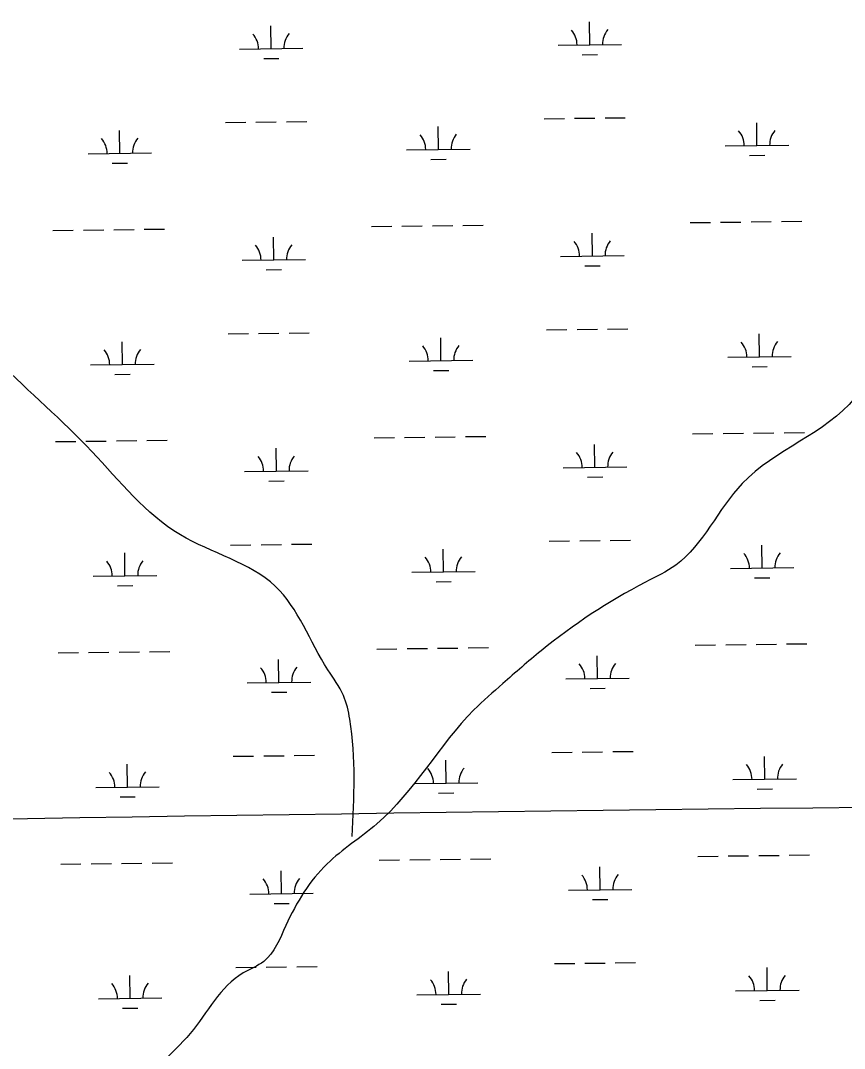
# Model space of a CAD drawing. Extents: x 3704301 to 3742427, y 506229 to 532009.
# Drawn here: x 3737201 to 3738499, y 523765 to 525384 of the extents above; entities that cross this region are included whole.
import ezdxf

# ---------------------------------------------------------------- set-up
doc = ezdxf.new("R2010")
doc.units = 0
for name, color, linetype in [('V-GRID-MAJR', 7, 'Continuous'), ('V-TOPO-SHOR', 7, 'Continuous'), ('V-WETL-SWMP', 7, 'Continuous')]:
    doc.layers.add(name, color=color, linetype=linetype)

msp = doc.modelspace()

# ---------------------------------------------------------------- linework, layer by layer
at = {"layer": 'V-GRID-MAJR'}
msp.add_spline([(3708427.129, 523767.243), (3713705.816, 523829.819), (3718984.494, 523893.163), (3724263.162, 523957.275), (3729541.821, 524022.155), (3734820.471, 524087.803), (3740099.111, 524154.218), (3740099.112, 524154.218)], degree=3, dxfattribs=at)
at = {"layer": 'V-TOPO-SHOR'}
for points in [[(3739633.645, 526676.676), (3739538.0969550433, 526548.8191312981), (3739517.9800857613, 526528.2045962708), (3739493.0828320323, 526482.0707253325), (3739422.922622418, 526389.5541505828), (3739418.764320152, 526313.1205592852), (3739363.380721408, 526261.5220134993), (3739352.273, 526193.309), (3739336.524, 526150.728), (3739295.522215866, 525980.62269382), (3739198.466, 525827.941), (3739114.9058498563, 525759.4518998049), (3739054.617450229, 525692.5168691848), (3739057.6580000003, 525640.0210000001), (3738989.188, 525497.486), (3738955.64, 525450.22), (3738769.5072684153, 525271.4741065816), (3738709.5299098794, 525179.0819482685), (3738664.826827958, 525086.8764146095), (3738615.1567369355, 524984.4258216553), (3738564.5130000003, 524878.848), (3738515.692138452, 524789.7074868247), (3738338.204, 524654.948), (3738233.744927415, 524526.5611241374), (3738185.74, 524499.402), (3738021.522468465, 524391.5713149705), (3737961.0474441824, 524339.9105609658), (3737915.72228008, 524298.6192826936), (3737762.714, 524119.05700000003), (3737684.5100000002, 524056.123), (3737619.433915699, 523958.91491227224), (3737584.478227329, 523902.47377382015), (3737552.241, 523884.24), (3737468.7440207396, 523789.0316229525), (3737423.4810648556, 523742.6489191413), (3737300.41, 523598.525), (3737169.21, 523466.20300000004), (3736998.393, 523307.01300000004), (3736804.638501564, 523129.1176692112), (3736729.262449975, 523046.72173732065), (3736532.8741416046, 522866.09572296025), (3736374.2090000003, 522688.406), (3736294.521, 522601.713), (3736210.572, 522526.768), (3736161.1603986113, 522489.9265974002)], [(3737723.699, 524099.32), (3737720.174, 524283.713), (3737710.231, 524321.14), (3737685.7120000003, 524361.61), (3737602.719201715, 524493.3901773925), (3737453.21, 524574.252), (3737313.77, 524705.528), (3737167.219, 524846.633), (3737040.6780000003, 524978.511), (3736722.8680000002, 525258.227), (3736644.589, 525338.662), (3736612.98, 525378.156)]]:
    msp.add_spline(points, degree=3, dxfattribs=at)
at = {"layer": 'V-WETL-SWMP'}
for p, q in [((3738098.193358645, 525345.8647418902), (3738097.7535335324, 525381.8620548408)), ((3737596.322818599, 525339.7327504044), (3737595.8829934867, 525375.730063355)), ((3737546.3265503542, 525339.1218823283), (3737646.3190868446, 525340.3436184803)), ((3738048.1970904, 525345.2538738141), (3738148.1896268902, 525346.4756099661)), ((3737584.512240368, 525324.1562938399), (3737608.5104491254, 525324.4495105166)), ((3738086.3827804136, 525330.2882853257), (3738110.380989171, 525330.5815020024)), ((3737524.3305722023, 525223.4125142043), (3737556.328183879, 525223.8034697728)), ((3737572.326989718, 525223.9989475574), (3737604.324601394, 525224.3899031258)), ((3737620.3234072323, 525224.5853809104), (3737652.3210189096, 525224.9763364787)), ((3738026.201112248, 525229.5445056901), (3738058.198723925, 525229.9354612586)), ((3738074.1975297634, 525230.1309390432), (3738106.19514144, 525230.5218946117)), ((3738122.193947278, 525230.7173723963), (3738154.1915589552, 525231.1083279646)), ((3738361.587373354, 525187.208881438), (3738361.1475482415, 525223.2061943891)), ((3737357.8462932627, 525174.9448984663), (3737357.4064681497, 525210.9422114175)), ((3737859.7168333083, 525181.0768899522), (3737859.2770081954, 525217.0742029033)), ((3738311.591105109, 525186.5980133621), (3738411.5836415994, 525187.8197495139)), ((3737307.8500250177, 525174.3340303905), (3737407.842561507, 525175.5557665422)), ((3737809.7205650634, 525180.4660218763), (3737909.7131015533, 525181.687758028)), ((3738349.7767951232, 525171.6324248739), (3738373.7750038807, 525171.9256415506)), ((3737346.035715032, 525159.3684419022), (3737370.033923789, 525159.6616585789)), ((3737847.9062550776, 525165.500433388), (3737871.904463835, 525165.7936500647)), ((3737754.3477587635, 525059.7095003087), (3737786.3453704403, 525060.1004558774)), ((3737802.344176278, 525060.2959336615), (3737834.3417879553, 525060.6868892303)), ((3737850.3405937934, 525060.8823670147), (3737882.3382054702, 525061.2733225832)), ((3737898.337011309, 525061.4688003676), (3737930.334622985, 525061.8597559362)), ((3738256.218298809, 525065.8414917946), (3738288.2159104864, 525066.2324473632)), ((3738304.2147163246, 525066.4279251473), (3738336.212328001, 525066.8188807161)), ((3738352.2111338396, 525067.0143585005), (3738384.2087455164, 525067.405314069)), ((3738400.2075513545, 525067.6007918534), (3738432.205163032, 525067.991747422)), ((3737252.477218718, 525053.5775088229), (3737284.474830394, 525053.9684643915)), ((3737300.4736362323, 525054.1639421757), (3737332.4712479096, 525054.5548977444)), ((3737348.4700537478, 525054.7503755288), (3737380.4676654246, 525055.1413310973)), ((3737396.466471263, 525055.3368088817), (3737428.4640829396, 525055.7277644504)), ((3737600.3872302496, 525007.0825813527), (3737599.947405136, 525043.0798943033)), ((3738102.2577702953, 525013.2145728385), (3738101.817945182, 525049.2118857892)), ((3738052.26150205, 525012.6037047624), (3738152.25403854, 525013.8254409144)), ((3737550.390962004, 525006.4717132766), (3737650.383498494, 525007.6934494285)), ((3738090.447192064, 524997.6381162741), (3738114.4454008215, 524997.9313329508)), ((3737588.5766520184, 524991.5061247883), (3737612.5748607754, 524991.799341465)), ((3738030.2655238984, 524896.8943366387), (3738062.2631355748, 524897.2852922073)), ((3738078.261941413, 524897.4807699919), (3738110.25955309, 524897.8717255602)), ((3738126.2583589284, 524898.0672033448), (3738158.255970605, 524898.4581589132)), ((3737528.3949838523, 524890.7623451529), (3737560.392595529, 524891.1533007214)), ((3737576.3914013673, 524891.348778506), (3737608.3890130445, 524891.7397340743)), ((3737624.3878188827, 524891.935211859), (3737656.385430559, 524892.3261674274)), ((3737863.781244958, 524848.4267209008), (3737863.341419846, 524884.4240338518)), ((3738365.6517850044, 524854.5587123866), (3738365.2119598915, 524890.5560253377)), ((3737361.910704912, 524842.294729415), (3737361.4708798, 524878.292042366)), ((3737813.7849767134, 524847.815852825), (3737913.777513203, 524849.0375889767)), ((3738315.6555167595, 524853.9478443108), (3738415.6480532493, 524855.1695804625)), ((3737311.9144366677, 524841.6838613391), (3737411.9069731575, 524842.9055974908)), ((3737851.970666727, 524832.8502643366), (3737875.9688754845, 524833.1434810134)), ((3738353.8412067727, 524838.9822558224), (3738377.83941553, 524839.2754724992)), ((3737350.1001266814, 524826.7182728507), (3737374.098335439, 524827.0114895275)), ((3738308.2791279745, 524733.7777560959), (3738340.276739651, 524734.1687116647)), ((3738356.2755454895, 524734.3641894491), (3738388.273157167, 524734.7551450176)), ((3738404.2719630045, 524734.950622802), (3738436.2695746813, 524735.3415783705)), ((3737256.5416303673, 524720.9273397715), (3737288.5392420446, 524721.31829534)), ((3737304.5380478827, 524721.5137731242), (3737336.5356595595, 524721.9047286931)), ((3737352.5344653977, 524722.1002064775), (3737384.5320770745, 524722.491162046)), ((3737400.5308829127, 524722.6866398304), (3737432.52849459, 524723.0775953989)), ((3737758.412170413, 524727.0593312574), (3737790.40978209, 524727.4502868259)), ((3737806.4085879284, 524727.64576461), (3737838.406199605, 524728.0367201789)), ((3737854.405005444, 524728.2321979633), (3737886.40261712, 524728.6231535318)), ((3737902.4014229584, 524728.8186313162), (3737934.3990346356, 524729.2095868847)), ((3738260.2827104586, 524733.1913227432), (3738292.280322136, 524733.5822783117)), ((3737604.451641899, 524674.4324123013), (3737604.011816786, 524710.429725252)), ((3738106.3221819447, 524680.5644037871), (3738105.8823568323, 524716.5617167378)), ((3737554.4553736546, 524673.8215442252), (3737654.4479101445, 524675.0432803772)), ((3738056.3259137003, 524679.953535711), (3738156.31845019, 524681.175271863)), ((3737592.6410636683, 524658.855955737), (3737616.639272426, 524659.1491724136)), ((3738094.511603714, 524664.9879472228), (3738118.5098124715, 524665.2811638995)), ((3737532.459395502, 524558.1121761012), (3737564.4570071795, 524558.5031316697)), ((3737580.4558130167, 524558.6986094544), (3737612.453424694, 524559.0895650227)), ((3737628.4522305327, 524559.2850428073), (3737660.449842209, 524559.6759983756)), ((3738034.329935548, 524564.244167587), (3738066.327547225, 524564.6351231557)), ((3738082.326353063, 524564.8306009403), (3738114.3239647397, 524565.2215565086)), ((3738130.3227705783, 524565.4170342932), (3738162.3203822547, 524565.8079898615)), ((3738369.7161966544, 524521.9085433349), (3738369.276371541, 524557.9058562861)), ((3737365.9751165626, 524509.6445603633), (3737365.5352914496, 524545.6418733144)), ((3737867.845656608, 524515.7765518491), (3737867.4058314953, 524551.7738648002)), ((3737315.9788483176, 524509.0336922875), (3737415.9713848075, 524510.2554284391)), ((3737817.8493883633, 524515.1656837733), (3737917.8419248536, 524516.387419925)), ((3738319.7199284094, 524521.2976752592), (3738419.7124648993, 524522.5194114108)), ((3737354.1645383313, 524494.0681037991), (3737378.1627470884, 524494.3613204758)), ((3737856.035078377, 524500.200095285), (3737880.033287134, 524500.4933119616)), ((3738357.905618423, 524506.3320867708), (3738381.9038271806, 524506.6253034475)), ((3737762.476582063, 524394.4091622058), (3737794.47419374, 524394.8001177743)), ((3737810.4729995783, 524394.9955955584), (3737842.4706112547, 524395.3865511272)), ((3737858.4694170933, 524395.5820289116), (3737890.4670287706, 524395.9729844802)), ((3737906.465834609, 524396.1684622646), (3737938.463446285, 524396.5594178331)), ((3738264.347122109, 524400.5411536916), (3738296.344733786, 524400.9321092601)), ((3738312.3435396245, 524401.1275870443), (3738344.341151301, 524401.518542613)), ((3738360.339957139, 524401.7140203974), (3738392.3375688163, 524402.104975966)), ((3738408.336374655, 524402.3004537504), (3738440.3339863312, 524402.6914093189)), ((3737260.606042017, 524388.2771707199), (3737292.603653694, 524388.6681262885)), ((3737308.6024595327, 524388.8636040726), (3737340.600071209, 524389.2545596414)), ((3737356.5988770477, 524389.4500374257), (3737388.596488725, 524389.8409929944)), ((3737404.595294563, 524390.0364707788), (3737436.5929062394, 524390.4274263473)), ((3737608.516053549, 524341.7822432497), (3737608.0762284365, 524377.7795562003)), ((3738110.3865935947, 524347.9142347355), (3738109.946768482, 524383.9115476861)), ((3738060.3903253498, 524347.3033666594), (3738160.3828618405, 524348.5251028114)), ((3737558.519785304, 524341.1713751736), (3737658.5123217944, 524342.3931113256)), ((3738098.576015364, 524332.3377781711), (3738122.5742241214, 524332.6309948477)), ((3737596.7054753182, 524326.2057866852), (3737620.7036840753, 524326.4990033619)), ((3738038.394347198, 524231.59399853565), (3738070.3919588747, 524231.9849541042)), ((3738086.390764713, 524232.18043188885), (3738118.3883763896, 524232.57138745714)), ((3738134.3871822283, 524232.76686524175), (3738166.384793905, 524233.1578208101)), ((3737536.5238071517, 524225.4620070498), (3737568.521418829, 524225.85296261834)), ((3737584.520224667, 524226.048440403), (3737616.517836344, 524226.4393959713)), ((3737632.5166421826, 524226.6348737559), (3737664.514253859, 524227.02582932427)), ((3737871.910068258, 524183.1263827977), (3737871.4702431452, 524219.1236957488)), ((3738373.7806083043, 524189.25837428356), (3738373.3407831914, 524225.25568723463)), ((3737370.0395282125, 524176.9943913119), (3737369.599703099, 524212.99170426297)), ((3737821.9138000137, 524182.51551472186), (3737921.906336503, 524183.7372508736)), ((3738323.7843400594, 524188.6475062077), (3738423.776876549, 524189.8692423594)), ((3737320.043259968, 524176.383523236), (3737420.0357964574, 524177.60525938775)), ((3737860.099490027, 524167.54992623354), (3737884.0976987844, 524167.8431429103)), ((3738361.970030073, 524173.68191771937), (3738385.9682388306, 524173.9751343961)), ((3737358.2289499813, 524161.4179347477), (3737382.2271587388, 524161.71115142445)), ((3738412.4007863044, 524069.650284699), (3738444.398397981, 524070.0412402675)), ((3737264.670453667, 524055.62700166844), (3737296.668065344, 524056.017957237)), ((3737312.6668711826, 524056.21343502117), (3737344.6644828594, 524056.60439059)), ((3737360.663288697, 524056.79986837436), (3737392.6609003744, 524057.1908239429)), ((3737408.659706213, 524057.3863017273), (3737440.6573178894, 524057.77725729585)), ((3737766.540993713, 524061.7589931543), (3737798.5386053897, 524062.14994872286)), ((3737814.5374112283, 524062.345426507), (3737846.535022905, 524062.7363820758)), ((3737862.5338287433, 524062.9318598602), (3737894.53144042, 524063.3228154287)), ((3737910.5302462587, 524063.51829321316), (3737942.527857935, 524063.9092487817)), ((3738268.411533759, 524067.8909846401), (3738300.409145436, 524068.2819402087)), ((3738316.407951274, 524068.47741799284), (3738348.405562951, 524068.86837356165)), ((3738364.4043687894, 524069.063851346), (3738396.4019804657, 524069.45480691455)), ((3737612.580465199, 524009.1320741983), (3737612.140640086, 524045.1293871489)), ((3738114.4510052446, 524015.2640656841), (3738114.011180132, 524051.2613786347)), ((3737562.584196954, 524008.5212061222), (3737662.5767334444, 524009.7429422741)), ((3738064.4547369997, 524014.653197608), (3738164.44727349, 524015.8749337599)), ((3737600.7698869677, 523993.55561763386), (3737624.768095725, 523993.84883431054)), ((3738102.6404270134, 523999.6876091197), (3738126.638635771, 523999.9808257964)), ((3737540.5882188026, 523892.8118379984), (3737572.5858304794, 523893.202793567)), ((3737588.584636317, 523893.3982713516), (3737620.5822479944, 523893.7892269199)), ((3737636.5810538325, 523893.98470470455), (3737668.5786655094, 523894.37566027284)), ((3738042.4587588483, 523898.9438294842), (3738074.456370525, 523899.3347850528)), ((3738090.4551763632, 523899.5302628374), (3738122.45278804, 523899.9212184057)), ((3738138.451593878, 523900.1166961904), (3738170.449205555, 523900.5076517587)), ((3738377.8450199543, 523856.6082052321), (3738377.4051948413, 523892.60551818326)), ((3737374.1039398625, 523844.34422226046), (3737373.66411475, 523880.3415352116)), ((3737875.974479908, 523850.4762137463), (3737875.5346547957, 523886.47352669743)), ((3737324.1076716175, 523843.73335418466), (3737424.1002081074, 523844.9550903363)), ((3737825.978211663, 523849.8653456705), (3737925.9707481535, 523851.08708182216)), ((3738327.8487517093, 523855.9973371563), (3738427.8412881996, 523857.219073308)), ((3737362.2933616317, 523828.7677656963), (3737386.2915703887, 523829.060982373)), ((3737864.1639016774, 523834.8997571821), (3737888.1621104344, 523835.19297385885)), ((3738366.034441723, 523841.03174866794), (3738390.0326504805, 523841.3249653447))]:
    msp.add_line(p, q, dxfattribs=at)
for centre, radius, start, end in [((3738042.9487447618, 525345.6645867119), 35.24628790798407, 359.92820061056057, 41.4718589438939), ((3738153.426370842, 525347.0144325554), 35.246287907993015, 139.92819759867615, 181.47185593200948), ((3737541.0782047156, 525339.5325952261), 35.24628790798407, 359.92820061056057, 41.4718589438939), ((3737651.5558307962, 525340.8824410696), 35.246287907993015, 139.92819759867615, 181.47185593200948), ((3737804.4722194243, 525180.8767347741), 35.24628790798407, 359.92820061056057, 41.4718589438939), ((3737914.949845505, 525182.2265806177), 35.246287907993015, 139.92819759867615, 181.47185593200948), ((3738306.34275947, 525187.0087262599), 35.24628790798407, 359.92820061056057, 41.4718589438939), ((3738416.820385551, 525188.3585721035), 35.246287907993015, 139.92819759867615, 181.47185593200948), ((3737302.6016793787, 525174.7447432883), 35.24628790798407, 359.92820061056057, 41.4718589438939), ((3737413.0793054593, 525176.0945891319), 35.246287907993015, 139.92819759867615, 181.47185593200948), ((3737545.1426163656, 525006.8824261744), 35.24628790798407, 359.92820061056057, 41.4718589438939), ((3737655.620242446, 525008.232272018), 35.246287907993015, 139.92819759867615, 181.47185593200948), ((3738047.0131564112, 525013.0144176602), 35.24628790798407, 359.92820061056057, 41.4718589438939), ((3738157.490782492, 525014.3642635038), 35.246287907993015, 139.92819759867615, 181.47185593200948), ((3737306.666091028, 524842.0945742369), 35.24628790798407, 359.92820061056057, 41.4718589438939), ((3737417.143717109, 524843.4444200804), 35.246287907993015, 139.92819759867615, 181.47185593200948), ((3737808.536631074, 524848.2265657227), 35.24628790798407, 359.92820061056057, 41.4718589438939), ((3737919.014257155, 524849.5764115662), 35.246287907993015, 139.92819759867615, 181.47185593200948), ((3738310.40717112, 524854.3585572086), 35.24628790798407, 359.92820061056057, 41.4718589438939), ((3738420.884797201, 524855.7084030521), 35.246287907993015, 139.92819759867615, 181.47185593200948), ((3738051.077568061, 524680.3642486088), 35.24628790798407, 359.92820061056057, 41.4718589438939), ((3738161.555194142, 524681.7140944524), 35.246287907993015, 139.92819759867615, 181.47185593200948), ((3737549.207028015, 524674.232257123), 35.24628790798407, 359.92820061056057, 41.4718589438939), ((3737659.684654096, 524675.5821029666), 35.246287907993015, 139.92819759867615, 181.47185593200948), ((3737923.0786688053, 524516.9262425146), 35.246287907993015, 139.92819759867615, 181.47185593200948), ((3738314.47158277, 524521.708388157), 35.24628790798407, 359.92820061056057, 41.4718589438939), ((3738424.949208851, 524523.0582340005), 35.246287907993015, 139.92819759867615, 181.47185593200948), ((3737310.730502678, 524509.4444051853), 35.24628790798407, 359.92820061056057, 41.4718589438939), ((3737421.2081287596, 524510.7942510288), 35.246287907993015, 139.92819759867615, 181.47185593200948), ((3737812.6010427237, 524515.5763966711), 35.24628790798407, 359.92820061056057, 41.4718589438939), ((3737553.2714396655, 524341.5820880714), 35.24628790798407, 359.92820061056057, 41.4718589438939), ((3737663.7490657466, 524342.9319339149), 35.246287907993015, 139.92819759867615, 181.47185593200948), ((3738055.141979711, 524347.7140795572), 35.24628790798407, 359.92820061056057, 41.4718589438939), ((3738165.619605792, 524349.0639254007), 35.246287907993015, 139.92819759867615, 181.47185593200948), ((3737314.794914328, 524176.7942361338), 35.24628790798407, 359.92820061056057, 41.4718589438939), ((3737425.272540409, 524178.14408197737), 35.246287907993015, 139.92819759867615, 181.47185593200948), ((3737816.6654543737, 524182.92622761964), 35.24628790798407, 359.92820061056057, 41.4718589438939), ((3737927.143080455, 524184.2760734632), 35.246287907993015, 139.92819759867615, 181.47185593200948), ((3738318.5359944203, 524189.0582191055), 35.24628790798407, 359.92820061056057, 41.4718589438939), ((3738429.0136205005, 524190.40806494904), 35.246287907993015, 139.92819759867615, 181.47185593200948), ((3738059.2063913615, 524015.0639105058), 35.24628790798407, 359.92820061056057, 41.4718589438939), ((3738169.6840174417, 524016.41375634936), 35.246287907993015, 139.92819759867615, 181.47185593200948), ((3737557.3358513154, 524008.93191901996), 35.24628790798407, 359.92820061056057, 41.4718589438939), ((3737667.813477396, 524010.2817648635), 35.246287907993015, 139.92819759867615, 181.47185593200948), ((3738322.60040607, 523856.4080500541), 35.24628790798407, 359.92820061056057, 41.4718589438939), ((3738433.0780321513, 523857.75789589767), 35.246287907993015, 139.92819759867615, 181.47185593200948), ((3737318.8593259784, 523844.14406708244), 35.24628790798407, 359.92820061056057, 41.4718589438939), ((3737429.3369520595, 523845.49391292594), 35.246287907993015, 139.92819759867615, 181.47185593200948), ((3737820.729866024, 523850.27605856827), 35.24628790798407, 359.92820061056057, 41.4718589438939), ((3737931.207492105, 523851.6259044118), 35.246287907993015, 139.92819759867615, 181.47185593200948)]:
    msp.add_arc(centre, radius, start, end, dxfattribs=at)

doc.saveas('drawing.dxf')
